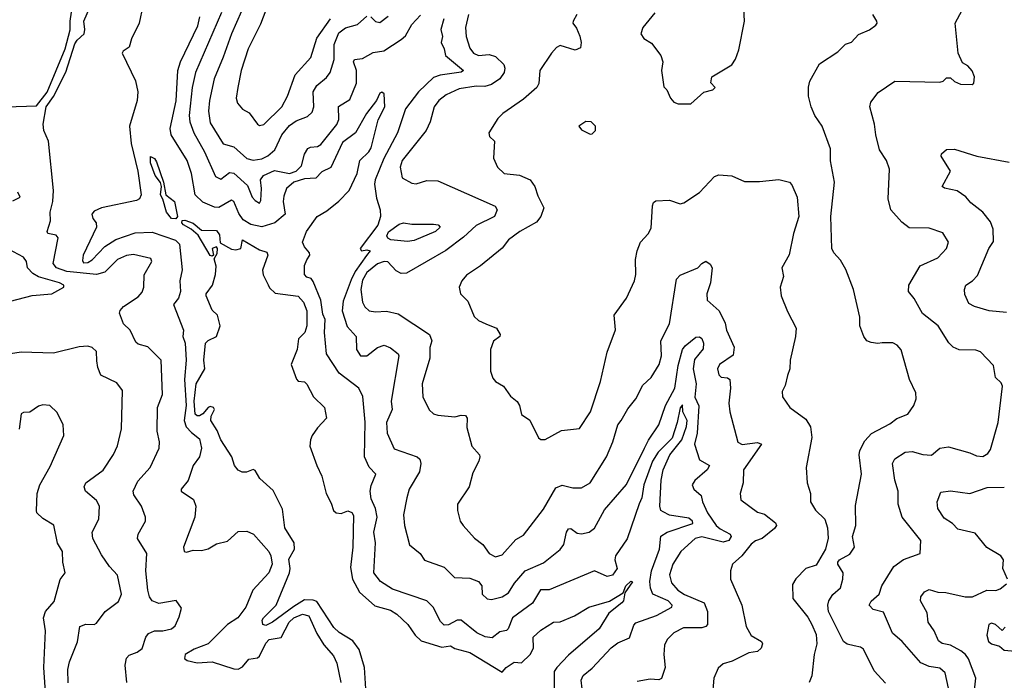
# Model space of a CAD drawing. Extents: x 1552033 to 1694788, y 811965 to 917215.
# Tile 430 of 632: x 1643767 to 1648355, y 866995 to 870071. Entities that reach past the tile are written whole.
import ezdxf

# ---------------------------------------------------------------- set-up
doc = ezdxf.new("R2010")
doc.units = 0

msp = doc.modelspace()

# ---------------------------------------------------------------- linework, layer by layer
at = {"layer": '0CON20XD'}
for points in [[(1644823.7, 870165), (1644754.2, 870005.8), (1644715, 869897.1), (1644674.2, 869795), (1644651.4, 869695), (1644646.5, 869645), (1644655, 869590.6), (1644715, 869493.6), (1644765, 869478.9), (1644825, 869424), (1644855, 869416.6), (1644895, 869422.7), (1644923.3, 869436.7), (1644956.9, 869465), (1644989.5, 869535), (1645025, 869578.7), (1645055, 869600.8), (1645109.1, 869620.9), (1645129.9, 869640.1), (1645137.7, 869665), (1645134.8, 869735.2), (1645151.8, 869765), (1645197.5, 869802.5), (1645214.3, 869825.7), (1645232.9, 869885), (1645231.9, 869955), (1645255, 870010.2), (1645285, 870032.7), (1645341.1, 870048.9), (1645385, 870087.1)], [(1643705, 869664.6), (1643845, 869669.3), (1643895, 869733.8), (1643979.5, 869935), (1644003.3, 870023.3), (1644001.9, 870065), (1644012.9, 870137.1)], [(1644266.8, 866985), (1644259.1, 867065), (1644265, 867098), (1644278, 867112), (1644315, 867125.6), (1644337.8, 867142.2), (1644355.6, 867195), (1644368, 867212), (1644395, 867225.6), (1644435, 867224.5), (1644475, 867234.1), (1644491.1, 867248.9), (1644510.3, 867289.7), (1644521.1, 867331.1), (1644495.8, 867365.8), (1644415, 867352.5), (1644385, 867364.4), (1644373, 867383), (1644364, 867415), (1644355.9, 867505), (1644359.6, 867585), (1644315.6, 867655), (1644319.5, 867675), (1644352.9, 867735), (1644353.8, 867753.8), (1644334.4, 867805), (1644299.1, 867859.1), (1644295.6, 867875), (1644317.6, 867922.4), (1644375, 867986), (1644416.7, 868075), (1644418.2, 868105), (1644408.7, 868155), (1644410, 868265), (1644432.5, 868325), (1644425.9, 868485), (1644365, 868546.9), (1644320, 868560), (1644308.9, 868568.9), (1644281.5, 868625), (1644250.9, 868655), (1644232.7, 868705), (1644235, 868717.1), (1644251.5, 868735), (1644319.3, 868780.7), (1644338.4, 868801.6), (1644345.1, 868825.2), (1644347.6, 868882.4), (1644383.8, 868945), (1644378.6, 868958.6), (1644297.3, 868977.3), (1644265, 868972.9), (1644222.7, 868955), (1644164.9, 868895.1), (1644125, 868885.1), (1643987.7, 868897.7), (1643938.5, 868915), (1643923.9, 868935), (1643946.9, 869055), (1643937.5, 869067.5), (1643898.8, 869075), (1643895.5, 869085), (1643910.9, 869135), (1643909.2, 869175), (1643922.6, 869225), (1643925.6, 869275), (1643902.3, 869505), (1643879.8, 869555), (1643876.5, 869585), (1643890.7, 869665), (1643925, 869713.2), (1643982.9, 869827.1), (1644025, 869958.9), (1644035, 869976.5), (1644067.5, 870005), (1644071.2, 870025), (1644066.5, 870065), (1644098.1, 870135)], [(1644341.1, 870135), (1644323.5, 870055), (1644288.5, 869981.5), (1644277.4, 869942.6), (1644249.2, 869925), (1644244.7, 869915), (1644306.9, 869786.9), (1644317.8, 869735), (1644315.2, 869695.2), (1644278.5, 869575), (1644286.2, 869495), (1644318.2, 869365), (1644333.9, 869255), (1644325, 869237.1), (1644311.3, 869228.7), (1644148.1, 869195), (1644115, 869179.6), (1644104.1, 869165.9), (1644108.2, 869145), (1644124, 869125), (1644125.9, 869105), (1644063.1, 868975), (1644059.6, 868949.6), (1644065, 868938.9), (1644085, 868940.9), (1644105, 868953.2), (1644164.6, 869015.4), (1644215, 869046.9), (1644305, 869078.4), (1644385, 869081.2), (1644493.6, 869045), (1644511.9, 869025), (1644523.8, 868906.2), (1644513.5, 868855), (1644516.7, 868805), (1644506.7, 868775), (1644484.3, 868745), (1644531.4, 868625), (1644528.1, 868595), (1644537.7, 868565), (1644543.3, 868485), (1644535.9, 868395), (1644543.7, 868275), (1644533.9, 868203.9), (1644543.1, 868175), (1644568.1, 868148.1), (1644605, 868118.6), (1644613.8, 868075), (1644605, 868036), (1644576.4, 867995), (1644551.8, 867925), (1644519.4, 867885), (1644520, 867875), (1644577.1, 867837.1), (1644588.5, 867805), (1644583.5, 867755), (1644530, 867615), (1644533.3, 867595), (1644545, 867592), (1644575, 867600.8), (1644615, 867598.6), (1644645, 867606.7), (1644685, 867630.6), (1644735, 867641.9), (1644785, 867687.1), (1644825, 867688.6), (1644856.2, 867675), (1644927.7, 867595), (1644937.3, 867575), (1644943.6, 867535), (1644928.9, 867495), (1644853.5, 867415), (1644820.8, 867335), (1644783.3, 867285), (1644736, 867254), (1644646.2, 867165), (1644580.1, 867139.9), (1644537.8, 867115), (1644535.8, 867095.8), (1644547.3, 867087.3), (1644595, 867075.5), (1644665, 867080.9), (1644765, 867047.9), (1644785, 867046.5), (1644805, 867056.9), (1644835, 867092.5), (1644875, 867099.4), (1644885, 867106.7), (1644915, 867167.8), (1644930, 867185), (1644985, 867194.4), (1645023.7, 867265), (1645044.2, 867285), (1645085, 867302.3), (1645114.7, 867294.8), (1645152.4, 867212.4), (1645185, 867159.1), (1645229.3, 867109.3), (1645245.3, 867075), (1645264.1, 866984.1)], [(1644914.7, 870115), (1644890.1, 870049.9), (1644832.3, 869935), (1644799.7, 869835), (1644783.8, 869755)], [(1646726.9, 870103.1), (1646671.2, 870035), (1646661.2, 870005), (1646675, 869983.3), (1646711.7, 869961.7), (1646754.2, 869905), (1646763.8, 869875), (1646758, 869835), (1646768.3, 869758.3), (1646782.5, 869745), (1646800, 869705), (1646815, 869687.5), (1646835, 869680), (1646895, 869680), (1646955, 869733.3), (1646997.5, 869745), (1647007.5, 869755), (1646987.5, 869777.5), (1646992, 869805), (1647085, 869861.2), (1647103, 869887), (1647118.7, 869931.3), (1647144.3, 870064.3), (1647140.6, 870125)], [(1648095, 866957.5), (1648080, 867030), (1648055, 867051.2), (1648005, 867059.6), (1647966.4, 867076.4), (1647879.4, 867175), (1647834, 867214), (1647791.5, 867311.5), (1647743.6, 867323.6), (1647725.7, 867345), (1647735, 867363.1), (1647772.3, 867395), (1647785, 867433.8), (1647840.8, 867525), (1647885, 867556.7), (1647963.3, 867585), (1647965.8, 867645), (1647879.5, 867755), (1647859.7, 867815), (1647860, 867875), (1647845, 867926.2), (1647834.7, 868005), (1647845, 868025.4), (1647893.6, 868056.4), (1647925, 868060.4), (1647975, 868045.5), (1648015, 868042.7), (1648055, 868075.6), (1648095, 868082.1), (1648195, 868053.6), (1648225, 868039.6), (1648255, 868037.5), (1648278.7, 868051.3), (1648291.2, 868068.8), (1648326.6, 868195), (1648346.4, 868365), (1648339.7, 868379.7), (1648314, 868405), (1648305, 868461.2), (1648243.3, 868525), (1648221.9, 868531.9), (1648144.1, 868534.1), (1648116.6, 868546.6), (1648097, 868567), (1648047.5, 868645), (1647973.1, 868703.1), (1647935, 868772), (1647908.6, 868805), (1647910, 868835), (1647962.5, 868925), (1648045, 868962.7), (1648086.2, 869006.2), (1648094.2, 869035), (1648068.9, 869078.9), (1648005, 869100.9), (1647912, 869102), (1647877.5, 869127.5), (1647826.2, 869185), (1647813.9, 869236.1), (1647820, 869375), (1647805.6, 869415), (1647773.1, 869465), (1647755.7, 869535), (1647750.8, 869585), (1647728, 869665), (1647733, 869687), (1647767.9, 869732.1), (1647845, 869785.6), (1648055, 869780), (1648070, 869785), (1648085, 869800), (1648105, 869800), (1648123, 869783), (1648150.7, 869770.7), (1648205, 869770), (1648212.5, 869775), (1648216.7, 869805), (1648205, 869832.5), (1648185, 869856.7), (1648160.7, 869870.7), (1648140, 869915), (1648126.2, 870055), (1648158, 870115)], [(1646392.2, 866915), (1646383.3, 866995), (1646392.9, 867017.1), (1646435, 867051.8), (1646523.4, 867146.6), (1646555, 867168.4), (1646608.3, 867191.7), (1646629.1, 867250.9), (1646638.5, 867261.5), (1646735, 867297), (1646805.3, 867335), (1646807.2, 867345), (1646789.2, 867365), (1646717.9, 867395), (1646706.5, 867423.5), (1646703.9, 867455), (1646711.4, 867505), (1646748.8, 867605), (1646754.8, 867665.2), (1646783.5, 867685), (1646903.1, 867725), (1646902.9, 867735), (1646885, 867749.2), (1646795, 867764.2), (1646765, 867778.5), (1646754.6, 867785), (1646749.5, 867805), (1646756.3, 867926.3), (1646765.1, 867974.8), (1646796.3, 868045), (1646851.9, 868115), (1646875, 868176.7), (1646876.8, 868205), (1646856.9, 868245), (1646855, 868277.5), (1646845, 868264.2), (1646831.2, 868195), (1646807.7, 868122.3), (1646742.9, 868057.1), (1646715.4, 868015), (1646675.7, 867904.3), (1646666.8, 867845), (1646653, 867817), (1646597.2, 867652.8), (1646543.8, 867575), (1646540, 867555), (1646550.8, 867515), (1646529.2, 867485), (1646505, 867478.6), (1646445, 867504.3), (1646235, 867416.4), (1646194.3, 867415.7), (1646156.3, 867353.7), (1646063.8, 867285), (1646043.6, 867235), (1646035, 867227.1), (1646005, 867220.7), (1645968.1, 867191.9), (1645936.4, 867196.4), (1645896.9, 867215), (1645824.7, 867274.7), (1645805, 867275.4), (1645765, 867252.4), (1645745, 867251.2), (1645728, 867268), (1645694.4, 867335), (1645665, 867364.5), (1645505, 867419.3), (1645449.1, 867455), (1645418.2, 867495), (1645425.4, 867635), (1645418, 867685), (1645433.4, 867755), (1645425.9, 867795), (1645405, 867840), (1645401.1, 867875), (1645405, 867902), (1645426.2, 867955), (1645395, 867987.7), (1645374.1, 868035), (1645376.7, 868196.7), (1645366.7, 868316.7), (1645346.9, 868355), (1645255.9, 868425), (1645196.2, 868515), (1645187.8, 868615), (1645190.6, 868675), (1645180.3, 868700.2), (1645171, 868765), (1645135, 868852), (1645125, 868866.2), (1645105, 868872.5), (1645094, 868885), (1645093.9, 868926.1), (1645105, 868952.5), (1645120, 868975), (1645118, 868985), (1645093.7, 869013.7), (1645085.3, 869035), (1645103, 869085), (1645152.9, 869155), (1645198.6, 869181.4), (1645255, 869225.3), (1645301.8, 869275), (1645340.3, 869355), (1645352.8, 869415), (1645394.2, 869455), (1645404.4, 869475), (1645438.4, 869605), (1645469.3, 869665), (1645466, 869726), (1645455, 869733.8), (1645445, 869728.2), (1645430, 869695), (1645383.7, 869635), (1645332.5, 869545), (1645271.1, 869498.9), (1645216.9, 869383.1), (1645175, 869362.2), (1645147.4, 869332.6), (1645095, 869330.3), (1645045, 869314.9), (1645010.9, 869285), (1644998.7, 869248.7), (1644994.5, 869224.5), (1645004, 869165), (1644955.5, 869125), (1644895, 869106.7), (1644845, 869117.4), (1644809.2, 869139.2), (1644788.1, 869168.1), (1644765, 869224.5), (1644755, 869230), (1644695, 869196.7), (1644675, 869198.3), (1644621.2, 869221.2), (1644585.2, 869255.2), (1644567.4, 869355), (1644547.1, 869415), (1644473.5, 869535), (1644469.1, 869565), (1644496.9, 869693.1), (1644504, 869835), (1644516.5, 869875), (1644597.2, 870042.8), (1644606.9, 870085)], [(1644707.8, 870105), (1644586.7, 869825), (1644571.2, 869755), (1644557, 869625), (1644560.8, 869595), (1644579.5, 869545), (1644628.6, 869455), (1644680.2, 869340.2), (1644705, 869329.2), (1644745, 869358.8), (1644765, 869356.4), (1644828.4, 869298.4), (1644851.1, 869245), (1644865, 869228.5), (1644885, 869217.1), (1644890.4, 869229.6), (1644894.3, 869285), (1644889.6, 869325), (1644902.9, 869345), (1644955, 869368.2), (1645025, 869354.2), (1645055, 869365.8), (1645079.9, 869390.1), (1645095.2, 869444.8), (1645109.3, 869470.7), (1645122.1, 869477.9), (1645155, 869480.7), (1645170, 869490), (1645245, 869582.7), (1645253.9, 869606.1), (1645252.4, 869667.6), (1645305, 869700), (1645336.4, 869775), (1645336.5, 869835), (1645323.1, 869875), (1645327.5, 869885), (1645365, 869890), (1645415, 869918.8), (1645464, 869926), (1645545, 869978.2), (1645565, 869996.5), (1645595, 870048.8), (1645635, 870091.5)], [(1644783.8, 869755), (1644775.6, 869705), (1644782, 869682), (1644805, 869654.3), (1644837.2, 869637.2), (1644875, 869584.3), (1644885, 869578.1), (1644905, 869583.1), (1644989.2, 869665), (1645015.8, 869715), (1645050.3, 869815), (1645124.7, 869895.3), (1645152.4, 869985), (1645215.8, 870075)], [(1645743, 870075), (1645729.7, 870025), (1645737.7, 869992.3), (1645730.8, 869965), (1645745.5, 869935.5), (1645751.9, 869905), (1645835.7, 869835), (1645823.6, 869826.4), (1645726.6, 869813.4), (1645695, 869802.4), (1645624.9, 869735.2), (1645565, 869655.6), (1645527.2, 869545), (1645463.9, 869425), (1645424.1, 869325), (1645420.6, 869305), (1645429.5, 869239.5), (1645446.7, 869185), (1645448.8, 869155), (1645435.4, 869114.6), (1645353.1, 869005), (1645360, 868995), (1645385, 869000), (1645400, 868995), (1645383.6, 868973.6), (1645331.2, 868898.8), (1645311.1, 868858.9), (1645275, 868760), (1645269.8, 868715), (1645293, 868643), (1645335.5, 868595), (1645336.6, 868535), (1645355, 868505.5), (1645385, 868505.5), (1645435, 868543.8), (1645465, 868555.5), (1645495, 868542.5), (1645530.6, 868515), (1645534.5, 868505), (1645497.5, 868295), (1645503.2, 868255), (1645476.6, 868195), (1645480, 868145), (1645512.8, 868072.8), (1645619.2, 868035), (1645632.2, 868025), (1645636.3, 868003.7), (1645630.6, 867965), (1645582.7, 867885), (1645570.8, 867845), (1645555.5, 867765.5), (1645561.1, 867715), (1645584.4, 867625), (1645633.1, 867585), (1645654.1, 867554.1), (1645745, 867521.5), (1645793.1, 867473.1), (1645865, 867470.9), (1645905.3, 867455.3), (1645920, 867435), (1645922.5, 867395), (1645945, 867374.6), (1645965, 867370.9), (1646015, 867383.2), (1646045, 867402.2), (1646072.5, 867447.5), (1646121.9, 867505), (1646208, 867542), (1646285.7, 867604.3), (1646302.4, 867627.6), (1646314.7, 867685), (1646325, 867699.6), (1646335, 867701.1), (1646365, 867680), (1646385, 867677.5), (1646420, 867685), (1646446.2, 867703.8), (1646491.7, 867788.3), (1646595, 867907.1), (1646678.6, 868075), (1646696.5, 868113.5), (1646746.1, 868185), (1646775.7, 868275), (1646820.4, 868355), (1646835, 868460.8), (1646856.1, 868535), (1646867.7, 868552.3), (1646918, 868592), (1646935, 868594.4), (1646945, 868586.9), (1646952.8, 868565), (1646951.2, 868538.8), (1646911.3, 868488.7), (1646905.5, 868445), (1646919.7, 868375), (1646913.7, 868313.7), (1646932.3, 868272.3), (1646924.1, 868145.9), (1646912.2, 868095), (1646935, 868020.6), (1646980.9, 867995), (1646970.7, 867975), (1646912.9, 867925), (1646901.1, 867905), (1646908.6, 867885), (1646942.4, 867855), (1646948.8, 867825), (1646971.6, 867775), (1647012.9, 867715), (1647030.5, 867700.5), (1647078.2, 867675), (1647082.9, 867665), (1647072.2, 867645), (1647045, 867637.2), (1646945, 867662.1), (1646914.4, 867655), (1646848, 867595), (1646810.5, 867535), (1646794.4, 867485.6), (1646805, 867448.5), (1646833.4, 867415), (1646865, 867394.8), (1646956.9, 867355), (1646971.8, 867315), (1646971.9, 867255), (1646963.8, 867245), (1646945, 867239.6), (1646860.7, 867239.3), (1646815, 867215.5), (1646784.4, 867185), (1646771.4, 867158.6), (1646768.5, 867115), (1646774.5, 867055), (1646757.4, 867002.6), (1646745, 866996.9), (1646705, 867000), (1646645, 866989.2)], [(1645858.7, 870095), (1645843.9, 870035), (1645847.6, 869992.4), (1645865, 869937.8), (1645881.8, 869915), (1645905, 869903.8), (1645955, 869909.6), (1645985, 869899.4), (1646023, 869863), (1646028.2, 869845), (1646024.7, 869825), (1646004.8, 869795), (1645965, 869769), (1645935, 869759.8), (1645895, 869761.4), (1645815, 869748.4), (1645755, 869721.1), (1645720.4, 869695), (1645698, 869665), (1645679.7, 869595), (1645661.4, 869555), (1645550, 869415), (1645540, 869385), (1645550, 869335), (1645595, 869309.2), (1645615, 869306.7), (1645665, 869322.5), (1645715, 869320.6), (1645982.3, 869202.3), (1645992.7, 869185), (1645979.2, 869155), (1645895, 869112.4), (1645835, 869058.1), (1645753.4, 868996.6), (1645569.8, 868890.2), (1645545, 868889.5), (1645521.4, 868901.4), (1645483.4, 868943.4), (1645465, 868944.6), (1645435, 868933.4), (1645385, 868894.5), (1645365, 868858.6), (1645356.8, 868815), (1645365.3, 868755), (1645375, 868734.4), (1645395, 868715.6), (1645425, 868710), (1645476, 868714), (1645531.6, 868701.6), (1645676.4, 868605), (1645687.1, 868575), (1645678, 868545), (1645677.9, 868495), (1645642.2, 868375), (1645645.5, 868315), (1645674.6, 868254.6), (1645695, 868236), (1645715, 868230), (1645795, 868222.2), (1645825, 868230), (1645845, 868227.3), (1645852.2, 868215), (1645851.3, 868171.3), (1645874, 868085), (1645909.4, 868045), (1645910.6, 868035), (1645906.9, 868015), (1645879.5, 867960.5), (1645861.8, 867895), (1645807.8, 867815), (1645806.9, 867785), (1645820, 867735), (1645833.1, 867715), (1645886.7, 867656.7), (1645925, 867626.7), (1645955, 867585.7), (1645985, 867570), (1646015, 867579.5), (1646079.2, 867650.8), (1646115, 867670.8), (1646207.8, 867792.2), (1646265, 867891.4), (1646295, 867902.9), (1646345, 867890.6), (1646385, 867890.9), (1646425, 867914.5), (1646502, 868035), (1646531.3, 868105), (1646554.6, 868185), (1646569.6, 868205), (1646600.6, 868259.4), (1646637.8, 868305), (1646670.3, 868369.7), (1646709.4, 868405), (1646747.1, 868465), (1646757.3, 868505), (1646755.4, 868575), (1646795.8, 868654.2), (1646828, 868862), (1646845, 868881.2), (1646927.5, 868915), (1646945, 868936.2), (1646965, 868946.2), (1646985, 868932.5), (1646993.3, 868915), (1646986.7, 868845), (1646969.4, 868795), (1646970.8, 868765), (1647026.9, 868715), (1647055, 868657.5), (1647060, 868625), (1647095.9, 868545.9), (1647091.7, 868508.3), (1647028, 868465), (1647019.4, 868445), (1647025, 868417.5), (1647035, 868406.7), (1647065, 868403.3), (1647075.8, 868395), (1647078.8, 868355), (1647071.3, 868285), (1647076.5, 868245), (1647113.4, 868103.4), (1647133.2, 868093.2), (1647205, 868101.4), (1647224.3, 868095), (1647139.4, 867975), (1647138.9, 867915), (1647124.1, 867864.1), (1647127.5, 867835), (1647205, 867776.9), (1647237.7, 867767.7), (1647288.4, 867728.4), (1647293.2, 867715), (1647285, 867702), (1647227.3, 867655), (1647195, 867643.9), (1647175, 867628.5), (1647132.5, 867575), (1647088.9, 867535), (1647079.4, 867505), (1647080, 867465), (1647132.1, 867345), (1647151.5, 867245), (1647175, 867202.5), (1647224.3, 867175), (1647227.8, 867165), (1647221.5, 867145), (1647205, 867128.5), (1647165, 867122.2), (1647086.8, 867083.2), (1647045, 867070.8), (1647021.7, 867051.7)], [(1645403.9, 870083.9), (1645425, 870063.3), (1645445, 870057.3), (1645485, 870087.3)], [(1646363.1, 870095), (1646346.2, 870065), (1646344.3, 870054.3), (1646361.9, 870031.9), (1646377.1, 869995), (1646383.6, 869965), (1646379.6, 869940.4), (1646355, 869928.5), (1646285, 869951.4), (1646267.9, 869942.1), (1646245.5, 869915), (1646190.9, 869835), (1646185.5, 869774.5), (1646177.1, 869755), (1646115, 869701.1), (1646018.6, 869635), (1645995, 869611.4), (1645952.6, 869545), (1645956.7, 869526.7), (1645979.1, 869505), (1645975.5, 869425.5), (1645993.1, 869385), (1646025, 869355.5), (1646096.7, 869346.7), (1646145.8, 869325), (1646166.9, 869295), (1646181.1, 869251.1), (1646210, 869195), (1646195.6, 869155), (1646175, 869128.6), (1646098.1, 869085), (1646045, 869045.5), (1646015, 869006.5), (1645914.6, 868925.4), (1645848.9, 868881.1), (1645826.9, 868855), (1645815.8, 868825), (1645822, 868795), (1645855, 868760), (1645885, 868688.6), (1645905, 868670.5), (1645938.8, 868655), (1645988.8, 868635), (1646005.6, 868605), (1646004, 868595), (1645975.4, 868574.6), (1645961.8, 868535), (1645960.6, 868435), (1645972.2, 868402.2), (1645985, 868385.8), (1646021.2, 868365), (1646055, 868318), (1646085, 868293.8), (1646095.7, 868275), (1646105, 868232.5), (1646145, 868206.7), (1646184.3, 868124.3), (1646195, 868116.2), (1646215, 868116), (1646291.7, 868158.3), (1646375, 868168), (1646426.4, 868245), (1646474.1, 868385.9), (1646505, 868523.3), (1646543.2, 868626.8), (1646537.1, 868695), (1646594.2, 868775), (1646632.5, 868855), (1646638.1, 868885), (1646636.7, 868955), (1646644.4, 868995), (1646659.2, 869035), (1646695, 869074), (1646709.1, 869100.9), (1646715.5, 869204.5), (1646720.9, 869219.1), (1646732.1, 869227.9), (1646795, 869230.6), (1646845, 869212.9), (1646861.7, 869218.3), (1646934.3, 869265.7), (1647005, 869341.2), (1647025, 869348.8), (1647085, 869344.2), (1647145, 869318), (1647215, 869317.5), (1647305, 869327.1), (1647354.1, 869314.1), (1647365, 869302.5), (1647390, 869245), (1647397.5, 869155), (1647372.9, 869075), (1647353.2, 868976.8), (1647318.8, 868915), (1647325.7, 868875), (1647310.6, 868825), (1647315.8, 868785), (1647345, 868712.5), (1647385.8, 868635), (1647382.5, 868595), (1647356.7, 868485), (1647355.7, 868445), (1647344.2, 868414.2), (1647333.2, 868366.8), (1647319.7, 868340.3), (1647320.8, 868315), (1647356.2, 868265), (1647430.9, 868210.9), (1647451.5, 868175), (1647458.5, 868125), (1647431.4, 867985), (1647437.1, 867915), (1647452.5, 867865), (1647452, 867825), (1647475, 867786.7), (1647518.8, 867745), (1647531.4, 867705), (1647534.2, 867655.8), (1647521.2, 867605), (1647478.8, 867531.2), (1647430, 867515), (1647383.2, 867466.8), (1647368.8, 867441.2), (1647370, 867375), (1647438.8, 867288.8), (1647458.8, 867255), (1647477.9, 867207.9), (1647481.9, 867165), (1647469.2, 867115), (1647458.6, 867015), (1647445.6, 866984.4)], [(1647801.1, 866981.1), (1647749.1, 867039.1), (1647698.9, 867138.9), (1647685, 867149.1), (1647655.5, 867155.5), (1647623.4, 867163.4), (1647605.9, 867175.9), (1647536.2, 867315), (1647532, 867345), (1647536.7, 867365), (1647555.8, 867394.2), (1647591.9, 867425), (1647603.3, 867465), (1647604.2, 867495), (1647578.8, 867535), (1647578.8, 867545), (1647586.7, 867555), (1647635, 867581.4), (1647657.5, 867615), (1647648, 867665), (1647662.5, 867715), (1647661.7, 867808.3), (1647690, 867955), (1647678.9, 868045), (1647681.9, 868065), (1647705, 868110), (1647735.9, 868144.1), (1647821.1, 868188.9), (1647855, 868213.5), (1647905.4, 868234.6), (1647934, 868275), (1647943.9, 868306.1), (1647943.3, 868333.3), (1647913.3, 868395), (1647874.4, 868534.4), (1647856.2, 868555), (1647835.5, 868565.5), (1647785.8, 868565.8), (1647765, 868562.5), (1647735, 868568), (1647715, 868576.2), (1647700, 868595), (1647682.5, 868645), (1647682.5, 868685), (1647652.5, 868815), (1647617.1, 868907.1), (1647591.7, 868951.7), (1647560, 868985), (1647552, 869005), (1647546.2, 869155), (1647564.2, 869315), (1647545.9, 869414.1), (1647545, 869470), (1647505.6, 869575.6), (1647472.5, 869625), (1647454.4, 869665), (1647443.1, 869715), (1647442.5, 869757.5), (1647448.8, 869785), (1647493.8, 869865), (1647579.3, 869920.7), (1647615, 869956.7), (1647643, 869967), (1647675, 870002), (1647726.8, 870023.2), (1647756.7, 870045), (1647763.3, 870055), (1647761.2, 870065), (1647742, 870095)], [(1646425, 869537.5), (1646435, 869540), (1646450, 869555), (1646450, 869575), (1646430, 869595), (1646405, 869597.5), (1646372.5, 869575), (1646385, 869557.5), (1646425, 869537.5)], [(1644495, 869143.8), (1644475, 869145.6), (1644451.3, 869175), (1644434.7, 869234.7), (1644422.8, 869255), (1644427.5, 869295), (1644423.1, 869313.1), (1644398.2, 869345), (1644376.2, 869405), (1644376.7, 869433.3), (1644395, 869424.5), (1644405, 869409.2), (1644437.5, 869315), (1644448.2, 869255), (1644489.1, 869225), (1644502.5, 869155), (1644495, 869143.8)], [(1648365, 868707.5), (1648285, 868715.7), (1648215.4, 868735.4), (1648189.8, 868749.8), (1648170.7, 868790.7), (1648168.9, 868815), (1648175.6, 868835), (1648207.1, 868855), (1648230.4, 868879.6), (1648282.1, 869005), (1648305, 869038), (1648303.8, 869095), (1648290.5, 869130.5), (1648255.5, 869175), (1648198.7, 869218.7), (1648175, 869246.5), (1648135, 869274.5), (1648075.9, 869285.9), (1648066.2, 869295), (1648104.3, 869365), (1648060.8, 869435), (1648063.1, 869446.9), (1648085, 869466.2), (1648122.3, 869467.7), (1648226.7, 869435), (1648377, 869407)], [(1643735, 869228.1), (1643770, 869245), (1643758.3, 869268.3)], [(1645380, 866955), (1645373.7, 867053.7), (1645348.6, 867138.6), (1645319.2, 867179.2), (1645256.6, 867216.6), (1645231.1, 867241.1), (1645151.2, 867361.2), (1645135, 867368.3), (1645095, 867370), (1645045, 867338.4), (1644945, 867264.7), (1644915, 867250.6), (1644900.8, 867255), (1644897.5, 867275), (1644903.3, 867285), (1644961.8, 867345), (1645024.3, 867495), (1645028.2, 867515), (1645021.5, 867558.5), (1645047.9, 867605), (1645046.6, 867635), (1645002.2, 867705), (1644991.7, 867791.7), (1644948.7, 867878.7), (1644886, 867935), (1644865, 867971.2), (1644855, 867975.8), (1644824.2, 867964.2), (1644803.9, 867963.9), (1644785, 867973.3), (1644768.8, 867995), (1644755.8, 868035), (1644705, 868113.8), (1644687.9, 868157.9), (1644658.2, 868205), (1644658.8, 868225), (1644674.5, 868255), (1644670.6, 868265), (1644655, 868269.1), (1644646, 868265), (1644620, 868235), (1644605, 868226.6), (1644595, 868226), (1644584.5, 868234.5), (1644579.9, 868295), (1644589.7, 868375), (1644630, 868445), (1644626, 868485), (1644633.3, 868565), (1644645, 868577.2), (1644684.4, 868595), (1644702.2, 868645), (1644689.1, 868695), (1644665, 868718.1), (1644636.2, 868785), (1644636.2, 868795), (1644666, 868835), (1644680, 868885), (1644683.6, 868923.6), (1644673, 868957), (1644687, 868983), (1644689.4, 869005), (1644685, 869013.8), (1644664.2, 869005.8), (1644670, 868975), (1644665, 868970), (1644655, 868973.3), (1644598.3, 869068.3), (1644565.9, 869095.9), (1644531.1, 869115), (1644523.6, 869125), (1644524.6, 869135.4), (1644537.6, 869137.6), (1644575, 869123.3), (1644615, 869090.5), (1644685, 869089.2), (1644698.8, 869068.8), (1644702.1, 869032.1), (1644755, 869002.9), (1644775, 868999.4), (1644797.5, 869005), (1644805, 869045.6), (1644885, 868998.9), (1644918.6, 868988.6), (1644923.1, 868975), (1644898.3, 868905), (1644902.5, 868882.5), (1644925, 868837.1), (1644932, 868822), (1644958.1, 868798.1), (1645065, 868784), (1645089.1, 868755), (1645105.3, 868715), (1645106, 868645), (1645096, 868615), (1645066.2, 868585), (1645060.3, 868535), (1645032.4, 868465), (1645056.5, 868396.5), (1645065, 868388), (1645093.9, 868383.9), (1645105, 868373.8), (1645136.9, 868315), (1645187.5, 868265), (1645197.5, 868215), (1645155, 868170.4), (1645130.7, 868135), (1645122.1, 868115), (1645119.8, 868085), (1645151.3, 867995), (1645175.9, 867945.9), (1645195.2, 867865), (1645219.2, 867819.2), (1645229.2, 867785), (1645242.5, 867775), (1645265, 867772), (1645295.9, 867784.1), (1645315, 867775.7), (1645322.3, 867762.3), (1645319.6, 867615), (1645309.5, 867519.5)], [(1645575, 869037.9), (1645496, 869046), (1645482.9, 869053), (1645477.8, 869065), (1645486.2, 869083.8), (1645535, 869118.5), (1645555, 869124.8), (1645595, 869118.4), (1645695, 869118.9), (1645717.5, 869115), (1645726.2, 869105), (1645705, 869085.3), (1645605, 869043.5), (1645575, 869037.9)], [(1643688.9, 868751.1), (1643825, 868786.7), (1643916.7, 868795), (1643972.5, 868825), (1643972.5, 868835), (1643953.3, 868845), (1643855, 868873.6), (1643829, 868889), (1643804.5, 868915), (1643799.2, 868945), (1643785, 868964.5), (1643715, 869002.2)], [(1643992.7, 866982.7), (1643991.6, 867045), (1644000.1, 867079.9), (1644036.9, 867173.1), (1644048.1, 867245), (1644075, 867256.1), (1644115, 867254.4), (1644125, 867260.8), (1644165.6, 867315), (1644228.1, 867361.9), (1644241.1, 867395), (1644223.5, 867485), (1644185.3, 867525.3), (1644148.5, 867578.5), (1644108.9, 867655), (1644105.4, 867685), (1644136.5, 867745), (1644138.8, 867805), (1644125, 867832.2), (1644074.5, 867875), (1644067.9, 867895), (1644075.6, 867915), (1644156.6, 867973.4), (1644205, 868045.8), (1644223.3, 868086.7), (1644241.5, 868165), (1644245.7, 868345), (1644219.8, 868379.8), (1644145, 868416.2), (1644131.3, 868451.3), (1644127, 868483), (1644125, 868526.2), (1644105, 868544.3), (1644085, 868550.6), (1644045, 868547.5), (1643925, 868518.2), (1643775, 868523.5), (1643685, 868508.5)], [(1643891.5, 866895), (1643879.2, 867055), (1643887.9, 867225), (1643877.8, 867285), (1643887.8, 867315), (1643928.1, 867361.9), (1643955.7, 867464.3), (1643978.6, 867495), (1643968.5, 867545), (1643967.5, 867595), (1643943.6, 867633.6), (1643927.1, 867717.1), (1643875, 867748.6), (1643847.5, 867775), (1643845.8, 867785), (1643848.6, 867865), (1643861.4, 867905), (1643909.2, 867990.8), (1643973.1, 868135), (1643969.4, 868185), (1643941.7, 868241.7), (1643907.5, 868275), (1643875, 868278), (1643855, 868272), (1643815, 868244), (1643785, 868242.5), (1643773.9, 868236.1), (1643765.7, 868164.3)], [(1648369.2, 867465), (1648348.6, 867515), (1648351.1, 867555), (1648338.5, 867575), (1648273.4, 867613.4), (1648219.4, 867679.4), (1648137.7, 867697.7), (1648113.3, 867725), (1648075, 867749.2), (1648045.6, 867795), (1648041.4, 867825), (1648059.5, 867870.5), (1648105, 867876.5), (1648194.3, 867864.3), (1648275, 867891.9), (1648355, 867894.7)], [(1645309.5, 867519.5), (1645318.4, 867465), (1645351.2, 867405), (1645422.1, 867342.1), (1645495, 867321.9), (1645525, 867303.3), (1645575.2, 867255.2), (1645610, 867205), (1645637.9, 867177.9), (1645735, 867149.6), (1645775, 867155.9), (1645795, 867142.7), (1645865, 867123.5), (1646015, 867032.5), (1646034.3, 867055), (1646070.9, 867079.1), (1646105, 867075.8), (1646145.4, 867115), (1646162, 867145), (1646160, 867195), (1646195, 867227.9), (1646255, 867265.3), (1646285, 867266.7), (1646352, 867295), (1646418.8, 867335), (1646515, 867362.7), (1646578.6, 867401.4), (1646591.5, 867435), (1646615, 867456.4), (1646622.5, 867452.5), (1646587.6, 867402.4), (1646580.9, 867365), (1646573.6, 867355), (1646512.2, 867307.8), (1646467.5, 867235), (1646325, 867111.8), (1646270, 867055), (1646258.4, 867035), (1646257.4, 866872.6)], [(1648215.3, 866934.7), (1648222.9, 867005), (1648188, 867095), (1648173.9, 867115), (1648151.8, 867131.8), (1648105, 867158.3), (1648065, 867166), (1648047.8, 867177.8), (1648027.9, 867225), (1648000.2, 867265), (1647995, 867308.1), (1647964.4, 867364.4), (1647966.4, 867383.6), (1647983, 867407), (1648005, 867417.2), (1648044.8, 867404.8), (1648083, 867403), (1648172.7, 867382.7), (1648206.6, 867383.4), (1648274.2, 867414.2), (1648315, 867413.3), (1648335, 867420), (1648365.8, 867444.2)], [(1648358.6, 867241.4), (1648345, 867226.7), (1648313.3, 867255), (1648295, 867260), (1648283.3, 867255), (1648273.3, 867205), (1648282, 867175), (1648295, 867164.5), (1648333.2, 867153.2), (1648354.7, 867134.7), (1648405, 867129.8)], [(1647021.7, 867051.7), (1647001.4, 867005), (1646994.4, 866915)]]:
    msp.add_lwpolyline(points, dxfattribs=at)

doc.saveas('drawing.dxf')
